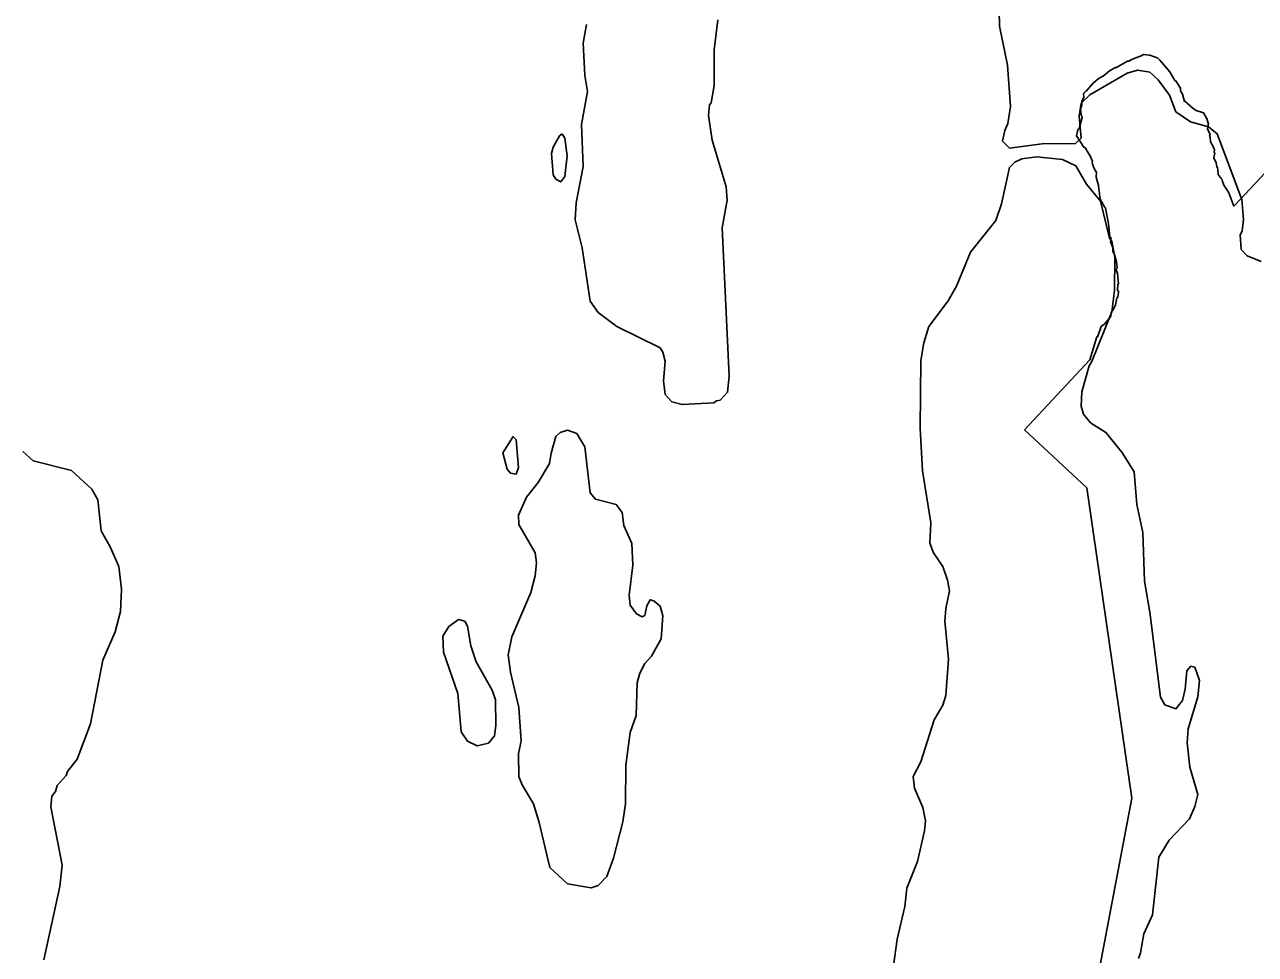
# Model space of a CAD drawing. Extents: x 642515 to 647219, y 6080136 to 6084356.
# Drawn here: x 645096.94 to 645119.94, y 6081056.42 to 6081073.8 of the extents above; entities that cross this region are included whole.
import ezdxf

# ---------------------------------------------------------------- set-up
doc = ezdxf.new("R2010")
doc.units = 0
doc.layers.add('Level 63', color=7, linetype='Continuous')

msp = doc.modelspace()

# ---------------------------------------------------------------- linework, layer by layer
at = {"layer": 'Level 63'}
for points in [[(645120.05, 6081069.37), (645119.79, 6081069.48), (645119.68, 6081069.6), (645119.66, 6081069.87), (645119.7, 6081069.94), (645119.72, 6081070.16), (645119.69, 6081070.53), (645119.27, 6081071.66), (645119.23, 6081071.76), (645119.07, 6081071.89), (645118.73, 6081071.98), (645118.46, 6081072.17), (645118.34, 6081072.48), (645118.13, 6081072.77), (645117.97, 6081072.91), (645117.74, 6081072.95), (645117.55, 6081072.89), (645116.85, 6081072.49), (645116.69, 6081072.33), (645116.65, 6081072.09), (645116.69, 6081071.68), (645116.58, 6081071.58), (645115.96, 6081071.57), (645115.35, 6081071.49), (645115.22, 6081071.62), (645115.26, 6081071.82), (645115.32, 6081071.95), (645115.37, 6081072.27), (645115.31, 6081073.04), (645115.16, 6081073.77), (645115.15, 6081074.37)], [(645115.15, 6081074.37), (645115.16, 6081073.77), (645115.31, 6081073.04), (645115.37, 6081072.27), (645115.32, 6081071.95), (645115.26, 6081071.82), (645115.22, 6081071.62), (645115.35, 6081071.49), (645115.96, 6081071.57), (645116.58, 6081071.58), (645116.69, 6081071.68), (645116.65, 6081072.09), (645116.69, 6081072.33), (645116.85, 6081072.49), (645117.55, 6081072.89), (645117.74, 6081072.95), (645117.97, 6081072.91), (645118.13, 6081072.77), (645118.34, 6081072.48), (645118.46, 6081072.17), (645118.73, 6081071.98), (645119.07, 6081071.89), (645119.23, 6081071.76), (645119.27, 6081071.66), (645119.69, 6081070.53), (645119.72, 6081070.16), (645119.7, 6081069.94)], [(645107.44, 6081073.8), (645107.38, 6081073.45), (645107.41, 6081072.85), (645107.46, 6081072.55), (645107.35, 6081071.93), (645107.38, 6081071.15), (645107.25, 6081070.47), (645107.23, 6081070.15), (645107.36, 6081069.63), (645107.51, 6081068.63), (645107.66, 6081068.42), (645108.01, 6081068.16), (645108.82, 6081067.76), (645108.87, 6081067.68), (645108.91, 6081067.51), (645108.88, 6081067.14), (645108.91, 6081066.89), (645109.04, 6081066.75), (645109.23, 6081066.7), (645109.82, 6081066.73), (645109.87, 6081066.77), (645109.94, 6081066.78), (645110.08, 6081066.93), (645110.11, 6081067.23), (645109.98, 6081070), (645110.07, 6081070.52), (645110.05, 6081070.77), (645109.79, 6081071.64), (645109.72, 6081072.1), (645109.74, 6081072.3), (645109.77, 6081072.34), (645109.83, 6081072.66), (645109.83, 6081073.33), (645109.9, 6081073.89)], [(645109.9, 6081073.89), (645109.83, 6081073.33), (645109.83, 6081072.66), (645109.77, 6081072.34), (645109.74, 6081072.3), (645109.72, 6081072.1), (645109.79, 6081071.64), (645110.05, 6081070.77), (645110.07, 6081070.52), (645109.98, 6081070), (645110.11, 6081067.23), (645110.08, 6081066.93), (645109.94, 6081066.78), (645109.87, 6081066.77), (645109.82, 6081066.73), (645109.23, 6081066.7), (645109.04, 6081066.75), (645108.91, 6081066.89), (645108.88, 6081067.14), (645108.91, 6081067.51), (645108.87, 6081067.68), (645108.82, 6081067.76), (645108.01, 6081068.16), (645107.66, 6081068.42), (645107.51, 6081068.63), (645107.36, 6081069.63), (645107.23, 6081070.15), (645107.25, 6081070.47), (645107.38, 6081071.15), (645107.35, 6081071.93), (645107.46, 6081072.55), (645107.41, 6081072.85), (645107.38, 6081073.45), (645107.44, 6081073.8)], [(645118.353, 6081072.907), (645118.346, 6081072.917), (645118.16, 6081073.134), (645118.115, 6081073.176), (645118.106, 6081073.179), (645117.971, 6081073.229), (645117.959, 6081073.229), (645117.854, 6081073.242), (645117.852, 6081073.241), (645117.798, 6081073.21), (645117.789, 6081073.207), (645117.772, 6081073.203), (645117.762, 6081073.199), (645117.617, 6081073.142), (645117.616, 6081073.141), (645117.588, 6081073.118), (645117.552, 6081073.114), (645117.543, 6081073.11), (645117.349, 6081073.001), (645117.335, 6081073.001), (645117.327, 6081072.997), (645117.217, 6081072.938), (645117.097, 6081072.838), (645117.087, 6081072.834), (645117.081, 6081072.831), (645117.006, 6081072.789), (645116.997, 6081072.782), (645116.918, 6081072.71), (645116.905, 6081072.703), (645116.903, 6081072.699), (645116.786, 6081072.563), (645116.777, 6081072.556), (645116.75, 6081072.532), (645116.748, 6081072.528), (645116.734, 6081072.508), (645116.734, 6081072.507), (645116.736, 6081072.442), (645116.702, 6081072.364), (645116.702, 6081072.354), (645116.703, 6081072.305), (645116.702, 6081072.299), (645116.673, 6081072.211), (645116.693, 6081072.088), (645116.706, 6081072.075), (645116.705, 6081072.065), (645116.65, 6081071.851), (645116.623, 6081071.837), (645116.623, 6081071.834), (645116.6, 6081071.722), (645116.739, 6081071.507), (645116.773, 6081071.488), (645116.78, 6081071.487)], [(645122.149, 6081073.193), (645119.566, 6081070.433)], [(645119.541, 6081070.406), (645119.451, 6081070.659), (645119.433, 6081070.676), (645119.428, 6081070.685), (645119.357, 6081070.8), (645119.321, 6081070.885), (645119.327, 6081070.899), (645119.31, 6081070.915), (645119.305, 6081070.922), (645119.248, 6081071), (645119.247, 6081071.013), (645119.234, 6081071.136), (645119.224, 6081071.132), (645119.223, 6081071.142), (645119.212, 6081071.215), (645119.21, 6081071.219), (645119.169, 6081071.313), (645119.17, 6081071.317), (645119.187, 6081071.4), (645119.173, 6081071.407), (645119.174, 6081071.414), (645119.182, 6081071.457), (645119.164, 6081071.506), (645119.161, 6081071.512), (645119.104, 6081071.608), (645119.105, 6081071.612), (645119.102, 6081071.694), (645119.088, 6081071.714), (645119.097, 6081071.757), (645119.095, 6081071.761), (645119.051, 6081071.852), (645119.065, 6081071.956), (645119.064, 6081071.959), (645119.035, 6081072.048), (645119.032, 6081072.054), (645118.976, 6081072.149), (645118.835, 6081072.192), (645118.834, 6081072.193), (645118.787, 6081072.231), (645118.78, 6081072.235), (645118.627, 6081072.369), (645118.617, 6081072.365), (645118.617, 6081072.366), (645118.583, 6081072.501), (645118.545, 6081072.563), (645118.546, 6081072.574), (645118.547, 6081072.606), (645118.545, 6081072.61), (645118.453, 6081072.753), (645118.44, 6081072.753), (645118.353, 6081072.907)], [(645106.99, 6081071.76), (645106.94, 6081071.72), (645106.82, 6081071.51), (645106.79, 6081071.39), (645106.82, 6081070.99), (645106.87, 6081070.91), (645106.96, 6081070.86), (645107.04, 6081070.96), (645107.08, 6081071.35), (645107.04, 6081071.68), (645106.99, 6081071.76)], [(645106.99, 6081071.76), (645107.04, 6081071.68), (645107.08, 6081071.35), (645107.04, 6081070.96), (645106.96, 6081070.86), (645106.87, 6081070.91), (645106.82, 6081070.99), (645106.79, 6081071.39), (645106.82, 6081071.51), (645106.94, 6081071.72), (645106.99, 6081071.76)], [(645113.18, 6081056.21), (645113.25, 6081056.71), (645113.39, 6081057.32), (645113.43, 6081057.66), (645113.63, 6081058.16), (645113.76, 6081058.73), (645113.78, 6081058.92), (645113.73, 6081059.17), (645113.57, 6081059.53), (645113.55, 6081059.75), (645113.69, 6081060.02), (645113.94, 6081060.81), (645114.1, 6081061.08), (645114.16, 6081061.26), (645114.21, 6081061.94), (645114.14, 6081062.65), (645114.16, 6081062.89), (645114.23, 6081063.22), (645114.19, 6081063.42), (645114.1, 6081063.67), (645113.93, 6081063.93), (645113.86, 6081064.11), (645113.88, 6081064.49), (645113.72, 6081065.46), (645113.68, 6081066.26), (645113.69, 6081067.52), (645113.75, 6081067.85), (645113.84, 6081068.16), (645114.2, 6081068.64), (645114.36, 6081068.91), (645114.62, 6081069.55), (645115.09, 6081070.14), (645115.2, 6081070.45), (645115.35, 6081071.13), (645115.45, 6081071.23), (645115.58, 6081071.29), (645115.86, 6081071.33), (645116.34, 6081071.28), (645116.59, 6081071.16), (645116.79, 6081070.82), (645117.05, 6081070.5), (645117.22, 6081069.81), (645117.26, 6081069.75), (645117.32, 6081069.45), (645117.31, 6081068.83)], [(645113.18, 6081056.21), (645113.25, 6081056.71), (645113.39, 6081057.32), (645113.43, 6081057.66), (645113.63, 6081058.16), (645113.76, 6081058.73), (645113.78, 6081058.92), (645113.73, 6081059.17), (645113.57, 6081059.53), (645113.55, 6081059.75), (645113.69, 6081060.02), (645113.94, 6081060.81), (645114.1, 6081061.08), (645114.16, 6081061.26), (645114.21, 6081061.94), (645114.14, 6081062.65), (645114.16, 6081062.89), (645114.23, 6081063.22), (645114.19, 6081063.42), (645114.1, 6081063.67), (645113.93, 6081063.93), (645113.86, 6081064.11), (645113.88, 6081064.49), (645113.72, 6081065.46), (645113.68, 6081066.26), (645113.69, 6081067.52), (645113.75, 6081067.85), (645113.84, 6081068.16), (645114.2, 6081068.64), (645114.36, 6081068.91), (645114.62, 6081069.55), (645115.09, 6081070.14), (645115.2, 6081070.45), (645115.35, 6081071.13), (645115.45, 6081071.23), (645115.58, 6081071.29), (645115.86, 6081071.33), (645116.34, 6081071.28), (645116.59, 6081071.16), (645116.79, 6081070.82), (645117.05, 6081070.5), (645117.22, 6081069.81), (645117.26, 6081069.75), (645117.32, 6081069.45), (645117.31, 6081068.83), (645117.26, 6081068.43), (645116.88, 6081067.49), (645116.84, 6081067.42), (645116.7, 6081066.94), (645116.69, 6081066.67), (645116.73, 6081066.52), (645116.86, 6081066.36), (645117.15, 6081066.18), (645117.45, 6081065.81), (645117.68, 6081065.44), (645117.73, 6081064.83), (645117.84, 6081064.31), (645117.87, 6081063.4), (645117.97, 6081062.82), (645118.17, 6081061.23), (645118.25, 6081061.09), (645118.46, 6081061.01), (645118.58, 6081061.17), (645118.63, 6081061.38), (645118.66, 6081061.72), (645118.74, 6081061.81), (645118.81, 6081061.79), (645118.9, 6081061.54), (645118.87, 6081061.24), (645118.69, 6081060.64), (645118.67, 6081060.38), (645118.72, 6081059.92), (645118.87, 6081059.41), (645118.81, 6081059.19), (645118.71, 6081058.96), (645118.33, 6081058.56), (645118.14, 6081058.24), (645118.02, 6081057.16), (645117.86, 6081056.81), (645117.8, 6081056.45), (645117.76, 6081056.35)], [(645116.78, 6081071.487), (645116.78, 6081071.469), (645116.781, 6081071.467), (645116.853, 6081071.354), (645116.856, 6081071.347), (645116.9, 6081071.239), (645116.891, 6081071.216), (645116.916, 6081071.14), (645116.919, 6081071.134), (645116.975, 6081071.038), (645116.968, 6081070.962), (645116.97, 6081070.95), (645117.012, 6081070.79), (645117.013, 6081070.779), (645117.03, 6081070.644), (645117.031, 6081070.631), (645117.043, 6081070.541), (645117.046, 6081070.535), (645117.123, 6081070.394), (645117.127, 6081070.391), (645117.144, 6081070.375), (645117.144, 6081070.367), (645117.199, 6081070.084), (645117.199, 6081070.075), (645117.226, 6081069.832), (645117.229, 6081069.829), (645117.246, 6081069.812), (645117.24, 6081069.799), (645117.24, 6081069.785), (645117.239, 6081069.735), (645117.242, 6081069.726), (645117.281, 6081069.63), (645117.281, 6081069.62), (645117.28, 6081069.554), (645117.286, 6081069.546), (645117.301, 6081069.528), (645117.302, 6081069.521), (645117.349, 6081069.366), (645117.359, 6081069.247), (645117.343, 6081069.23), (645117.344, 6081069.224), (645117.368, 6081069.147), (645117.368, 6081069.145), (645117.387, 6081068.961), (645117.371, 6081068.944), (645117.371, 6081068.931), (645117.37, 6081068.848), (645117.388, 6081068.805), (645117.386, 6081068.791), (645117.371, 6081068.705), (645117.358, 6081068.698), (645117.356, 6081068.688), (645117.332, 6081068.561), (645117.332, 6081068.56), (645117.281, 6081068.459), (645117.262, 6081068.446), (645117.249, 6081068.412), (645117.245, 6081068.345), (645117.239, 6081068.338), (645117.122, 6081068.202), (645117.113, 6081068.196), (645117.064, 6081068.161), (645117.064, 6081068.16), (645116.996, 6081067.959), (645116.983, 6081067.965), (645116.852, 6081067.533)], [(645119.566, 6081070.433), (645119.541, 6081070.406)], [(645119.7, 6081069.94), (645119.66, 6081069.87), (645119.68, 6081069.6), (645119.79, 6081069.48), (645120.05, 6081069.37)], [(645117.31, 6081068.83), (645117.26, 6081068.43), (645116.88, 6081067.49), (645116.84, 6081067.42), (645116.7, 6081066.94), (645116.69, 6081066.67), (645116.73, 6081066.52), (645116.86, 6081066.36), (645117.15, 6081066.18), (645117.45, 6081065.81), (645117.68, 6081065.44), (645117.73, 6081064.83), (645117.84, 6081064.31), (645117.87, 6081063.4), (645117.97, 6081062.82), (645118.17, 6081061.23), (645118.25, 6081061.09), (645118.46, 6081061.01), (645118.58, 6081061.17), (645118.63, 6081061.38), (645118.66, 6081061.72), (645118.74, 6081061.81), (645118.81, 6081061.79), (645118.9, 6081061.54), (645118.87, 6081061.24), (645118.69, 6081060.64), (645118.67, 6081060.38), (645118.72, 6081059.92), (645118.87, 6081059.41), (645118.81, 6081059.19), (645118.71, 6081058.96), (645118.33, 6081058.56), (645118.14, 6081058.24), (645118.02, 6081057.16), (645117.86, 6081056.81), (645117.8, 6081056.45), (645117.76, 6081056.35)], [(645116.852, 6081067.533), (645115.632, 6081066.229)], [(645106.07, 6081066.1), (645105.88, 6081065.8), (645105.96, 6081065.49), (645106.02, 6081065.42), (645106.13, 6081065.4), (645106.17, 6081065.52), (645106.13, 6081066.04), (645106.07, 6081066.1)], [(645106.07, 6081066.1), (645106.13, 6081066.04), (645106.17, 6081065.52), (645106.13, 6081065.4), (645106.02, 6081065.42), (645105.96, 6081065.49), (645105.88, 6081065.8), (645106.07, 6081066.1)], [(645107.26, 6081066.16), (645107.09, 6081066.22), (645106.95, 6081066.18), (645106.87, 6081066.1), (645106.78, 6081065.79), (645106.75, 6081065.6), (645106.54, 6081065.24), (645106.32, 6081064.97), (645106.17, 6081064.63), (645106.18, 6081064.46), (645106.48, 6081063.93), (645106.51, 6081063.74), (645106.48, 6081063.5), (645106.4, 6081063.19), (645106.05, 6081062.36), (645105.98, 6081062.02), (645106.02, 6081061.7), (645106.18, 6081061.04), (645106.22, 6081060.41), (645106.17, 6081060.18), (645106.18, 6081059.75), (645106.24, 6081059.59), (645106.45, 6081059.24), (645106.56, 6081058.89), (645106.76, 6081058.05), (645107.09, 6081057.74), (645107.53, 6081057.67), (645107.66, 6081057.71), (645107.82, 6081057.88), (645107.95, 6081058.22), (645108.12, 6081058.9), (645108.17, 6081059.24), (645108.18, 6081059.96), (645108.26, 6081060.57), (645108.37, 6081060.89), (645108.39, 6081061.5), (645108.44, 6081061.68), (645108.53, 6081061.86), (645108.66, 6081062), (645108.84, 6081062.32), (645108.87, 6081062.75), (645108.82, 6081062.93), (645108.7, 6081063.03), (645108.63, 6081063.05), (645108.57, 6081062.94), (645108.53, 6081062.76), (645108.48, 6081062.73), (645108.38, 6081062.79), (645108.26, 6081062.95), (645108.24, 6081063.14), (645108.31, 6081063.7), (645108.29, 6081064.1), (645108.14, 6081064.44), (645108.11, 6081064.68), (645108, 6081064.83), (645107.61, 6081064.93), (645107.51, 6081065.05), (645107.41, 6081065.91), (645107.26, 6081066.16)], [(645107.26, 6081066.16), (645107.41, 6081065.91), (645107.51, 6081065.05), (645107.61, 6081064.93), (645108, 6081064.83), (645108.11, 6081064.68), (645108.14, 6081064.44), (645108.29, 6081064.1), (645108.31, 6081063.7), (645108.24, 6081063.14), (645108.26, 6081062.95), (645108.38, 6081062.79), (645108.48, 6081062.73), (645108.53, 6081062.76), (645108.57, 6081062.94), (645108.63, 6081063.05), (645108.7, 6081063.03), (645108.82, 6081062.93), (645108.87, 6081062.75), (645108.84, 6081062.32), (645108.66, 6081062), (645108.53, 6081061.86), (645108.44, 6081061.68), (645108.39, 6081061.5), (645108.37, 6081060.89), (645108.26, 6081060.57), (645108.18, 6081059.96), (645108.17, 6081059.24), (645108.12, 6081058.9), (645107.95, 6081058.22), (645107.82, 6081057.88), (645107.66, 6081057.71), (645107.53, 6081057.67), (645107.09, 6081057.74), (645106.76, 6081058.05), (645106.56, 6081058.89), (645106.45, 6081059.24), (645106.24, 6081059.59), (645106.18, 6081059.75), (645106.17, 6081060.18), (645106.22, 6081060.41), (645106.18, 6081061.04), (645106.02, 6081061.7), (645105.98, 6081062.02), (645106.05, 6081062.36), (645106.4, 6081063.19), (645106.48, 6081063.5), (645106.51, 6081063.74), (645106.48, 6081063.93), (645106.18, 6081064.46), (645106.17, 6081064.63), (645106.32, 6081064.97), (645106.54, 6081065.24), (645106.75, 6081065.6), (645106.78, 6081065.79), (645106.87, 6081066.1), (645106.95, 6081066.18), (645107.09, 6081066.22), (645107.26, 6081066.16)], [(645115.632, 6081066.229), (645116.795, 6081065.14)], [(645097.3, 6081056.32), (645097.6, 6081057.69), (645097.64, 6081058.09), (645097.43, 6081059.18), (645097.45, 6081059.38), (645097.52, 6081059.47), (645097.55, 6081059.58), (645097.72, 6081059.77), (645097.74, 6081059.84), (645097.92, 6081060.07), (645098.17, 6081060.73), (645098.4, 6081061.92), (645098.63, 6081062.45), (645098.73, 6081062.83), (645098.75, 6081063.25), (645098.7, 6081063.67), (645098.54, 6081064.04), (645098.37, 6081064.34), (645098.31, 6081064.92), (645098.2, 6081065.12), (645097.82, 6081065.47), (645097.1, 6081065.65), (645096.91, 6081065.82)], [(645096.91, 6081065.82), (645097.1, 6081065.65), (645097.82, 6081065.47), (645098.2, 6081065.12), (645098.31, 6081064.92), (645098.37, 6081064.34), (645098.54, 6081064.04), (645098.7, 6081063.67), (645098.75, 6081063.25), (645098.73, 6081062.83), (645098.63, 6081062.45), (645098.4, 6081061.92), (645098.17, 6081060.73), (645097.92, 6081060.07), (645097.74, 6081059.84), (645097.72, 6081059.77), (645097.55, 6081059.58), (645097.52, 6081059.47), (645097.45, 6081059.38), (645097.43, 6081059.18), (645097.64, 6081058.09), (645097.6, 6081057.69), (645097.3, 6081056.32)], [(645116.795, 6081065.14), (645117.637, 6081059.341)], [(645105.17, 6081062.65), (645105.05, 6081062.68), (645104.87, 6081062.55), (645104.76, 6081062.37), (645104.77, 6081062.07), (645105.04, 6081061.3), (645105.1, 6081060.58), (645105.22, 6081060.41), (645105.4, 6081060.32), (645105.61, 6081060.37), (645105.72, 6081060.51), (645105.75, 6081060.7), (645105.74, 6081061.18), (645105.68, 6081061.36), (645105.38, 6081061.89), (645105.28, 6081062.19), (645105.22, 6081062.56), (645105.17, 6081062.65)], [(645105.17, 6081062.65), (645105.22, 6081062.56), (645105.28, 6081062.19), (645105.38, 6081061.89), (645105.68, 6081061.36), (645105.74, 6081061.18), (645105.75, 6081060.7), (645105.72, 6081060.51), (645105.61, 6081060.37), (645105.4, 6081060.32), (645105.22, 6081060.41), (645105.1, 6081060.58), (645105.04, 6081061.3), (645104.77, 6081062.07), (645104.76, 6081062.37), (645104.87, 6081062.55), (645105.05, 6081062.68), (645105.17, 6081062.65)], [(645117.637, 6081059.341), (645116.462, 6081053.168)]]:
    msp.add_lwpolyline(points, dxfattribs=at)

doc.saveas('drawing.dxf')
